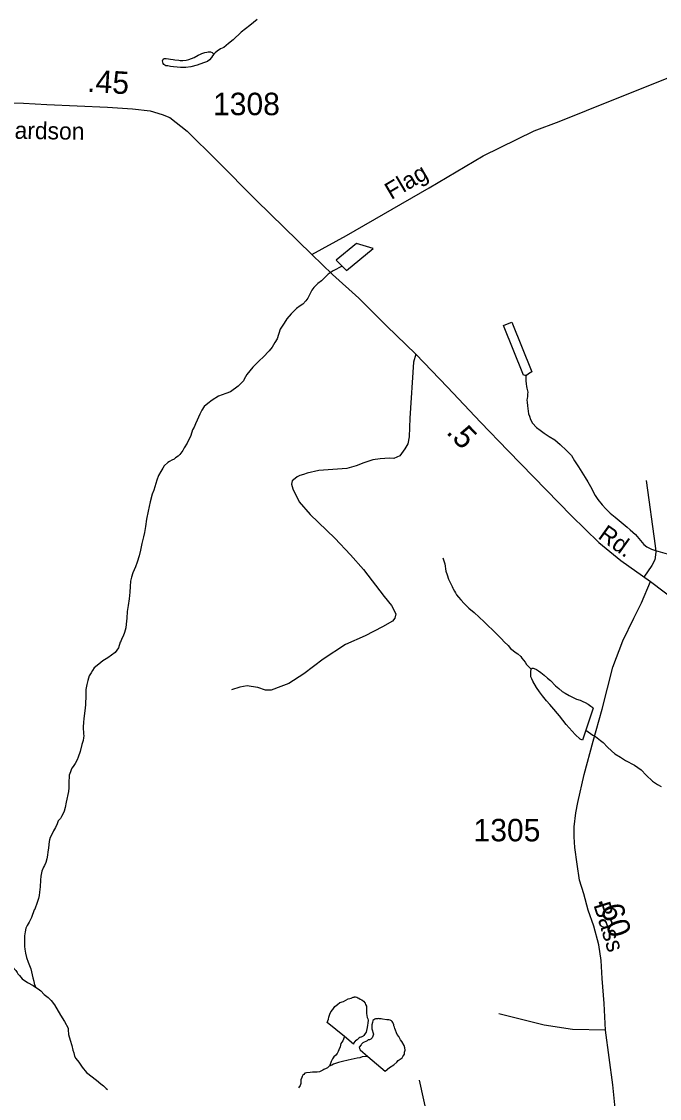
# Model space of a CAD drawing. Extents: x 2220236 to 2384410, y 720751 to 894131.
# Drawn here: x 2268370 to 2271918, y 820140 to 826128 of the extents above; entities that cross this region are included whole.
import ezdxf

# ---------------------------------------------------------------- set-up
doc = ezdxf.new("R2010")
doc.units = 0
doc.layers.add('Default', color=7, linetype='Continuous')

msp = doc.modelspace()

# ---------------------------------------------------------------- linework, layer by layer
at = {"layer": 'Default'}
for points in [[(2269680.9, 826139.9), (2269638.9, 826107), (2269591.6, 826070.2), (2269548, 826026.2), (2269522, 826006.1), (2269494.3, 825983.7), (2269476.5, 825975.9), (2269458.5, 825963.1)], [(2269440.4, 825947.1), (2269433, 825937.4), (2269427, 825929.3), (2269415.2, 825914.8), (2269405.2, 825906.8), (2269383, 825898.4), (2269347.7, 825886.7), (2269311.4, 825876), (2269284.7, 825873.2), (2269253.3, 825873.2), (2269235.3, 825875.2), (2269215.3, 825877.3), (2269199.3, 825879.3), (2269183.2, 825881.2), (2269173.1, 825882.1), (2269161.4, 825888.9), (2269157.3, 825894.9), (2269155, 825910.4), (2269155.1, 825914.6), (2269157.1, 825918.5), (2269163.1, 825922.7), (2269167.7, 825923.2), (2269175.2, 825923.1), (2269187, 825921.2), (2269198.1, 825919.3), (2269212.5, 825916.7), (2269223.3, 825915.5), (2269244.2, 825912.8), (2269253.1, 825911.6), (2269257, 825911.5), (2269267.5, 825911.3), (2269284.9, 825913.6), (2269301.1, 825918.2), (2269330.8, 825928), (2269352.7, 825940.7), (2269364.7, 825946.4), (2269372.6, 825951.1), (2269390.4, 825956.3), (2269400.7, 825958.7), (2269408.6, 825960.9), (2269420.4, 825960.6), (2269430.8, 825957.1), (2269440.4, 825947.1)], [(2269458.5, 825963.1), (2269446.5, 825953.5), (2269440.4, 825947.1)], [(2269984.9, 824832.2), (2270177.4, 824938.2), (2270636.8, 825204.4), (2270937, 825381.3), (2271221.4, 825519.8), (2271360.8, 825573.1), (2271512.3, 825634.5), (2271998.5, 825828.3)], [(2267921.3, 825696.7), (2268009.6, 825686.6), (2268060.8, 825684.6), (2268113.3, 825678.5), (2268204.4, 825680.7), (2268381.5, 825674.8), (2268511.3, 825666.2), (2268847.7, 825653.1), (2268987.3, 825642.8), (2269084.8, 825631.5), (2269151.7, 825611.8), (2269195, 825594.1), (2269291.4, 825519.3), (2269456.6, 825355.9), (2269675, 825135.4), (2269984.9, 824832.2)], [(2270153, 824768.9), (2270177.4, 824743.8), (2270326, 824867), (2270233.7, 824894.2), (2270120.9, 824801.4), (2270153, 824768.9)], [(2269984.9, 824832.2), (2270099, 824722), (2270246.6, 824590.1), (2270400, 824436.5), (2270563.3, 824279), (2270738.4, 824095.9), (2270923.4, 823901), (2271076.8, 823741.6), (2271288.3, 823525), (2271428, 823379.3), (2271581.5, 823231.7), (2271702.5, 823131.3), (2271868, 823013.8)], [(2270153, 824768.9), (2270103.3, 824742.7), (2270075.7, 824723), (2270037.9, 824686.7), (2270018.2, 824672.3), (2269996.4, 824649.8), (2269984.6, 824633.7), (2269978.5, 824624), (2269974.7, 824615.8), (2269966.8, 824598), (2269962.7, 824589.8), (2269950.9, 824575.3), (2269935.1, 824557.6), (2269919.2, 824547.4), (2269899.2, 824533.1), (2269885.5, 824519.3), (2269869.7, 824503.2), (2269845.9, 824475.2), (2269830.3, 824450.9), (2269808.6, 824418.5), (2269791.1, 824364.8), (2269779.2, 824344.4), (2269763.2, 824317.8), (2269747.7, 824297.5), (2269713.8, 824261.4), (2269694.1, 824243.8), (2269656.6, 824206.8), (2269622.6, 824164.9), (2269609, 824138.9), (2269605.2, 824130.8), (2269575.7, 824100.3), (2269531.8, 824070), (2269505.7, 824059.7), (2269466, 824045.1), (2269430.4, 824022.9), (2269406.4, 824004.4), (2269386.7, 823986.8), (2269372.9, 823966.7), (2269361.2, 823944.7), (2269347.5, 823912.1), (2269337.8, 823890.4), (2269329.6, 823872.5), (2269321.7, 823857.9), (2269312.2, 823826), (2269290.7, 823783.8), (2269274.7, 823757.8), (2269266.9, 823743.3), (2269261.1, 823735.2), (2269251, 823721.6), (2269241, 823711), (2269227.3, 823701.4), (2269219.3, 823695), (2269205.4, 823688.8), (2269193.5, 823682.5), (2269183.5, 823677.1), (2269164.1, 823658.5), (2269155.9, 823644.9), (2269144.1, 823626.1), (2269132.2, 823604.3), (2269122.4, 823578.3), (2269105.2, 823521.9), (2269097.2, 823500.1), (2269085.5, 823457.7), (2269073.9, 823405.5), (2269064.5, 823361.4), (2269059, 823319.5), (2269053.1, 823287.8), (2269049.3, 823263.3), (2269039.7, 823225.8), (2269032, 823188.9), (2269024.5, 823157.2), (2269012.6, 823121.4), (2269004.8, 823095.3), (2268989.4, 823062.8), (2268981.7, 823039), (2268975.7, 823017.2), (2268974.1, 822986.7), (2268972.4, 822954.9), (2268968.7, 822918.9), (2268963, 822880.3), (2268957.4, 822847), (2268955.7, 822811), (2268952, 822776.6), (2268950.3, 822757), (2268942.5, 822730.9), (2268934.6, 822710.4), (2268928.7, 822696.7), (2268920.7, 822676.2), (2268919.1, 822676.3), (2268909, 822646.3), (2268891.4, 822620.4), (2268849.7, 822590.1), (2268821.8, 822573.3), (2268800.1, 822555.1), (2268774.1, 822534.9), (2268764.3, 822520.4), (2268756.5, 822506.8)], [(2271174, 824160.7), (2271172, 824160.7), (2271165.8, 824161.5), (2271162.2, 824162.5), (2271049.8, 824437.8), (2271073.6, 824448.1), (2271097.7, 824455.8), (2271208.2, 824181.3), (2271190.2, 824169.2), (2271178.2, 824160.6), (2271174, 824160.7)], [(2270563.3, 824279), (2270549.5, 824233.7), (2270529.9, 823922.7), (2270525.9, 823818.3), (2270518.1, 823780.9), (2270502.3, 823751.4), (2270474.8, 823714), (2270441.3, 823698.2), (2270416.8, 823701.2), (2270364.9, 823696.7), (2270323, 823690.2), (2270273.3, 823673.8), (2270231.3, 823657.5), (2270179.5, 823643), (2270023.7, 823631.4), (2269958, 823616.8), (2269938.7, 823609.7), (2269917, 823603.8), (2269903.3, 823595.9), (2269891.4, 823588), (2269875.7, 823574.2), (2269871.8, 823556.5), (2269879.6, 823528.9), (2269915.1, 823458.1), (2269976, 823387.2), (2270111.8, 823255.3), (2270200.3, 823162.8), (2270271.2, 823082.1), (2270386.3, 822930.5), (2270427.6, 822881.2), (2270452.2, 822834), (2270446.3, 822810.4), (2270432.5, 822794.6), (2270377.4, 822763.1), (2270281, 822711.9), (2270171.8, 822664.7), (2270047.9, 822582), (2269939.6, 822501.3), (2269857, 822448.1), (2269811.8, 822430.4), (2269758.6, 822410.7), (2269727.2, 822410.7), (2269683.9, 822424.5), (2269647.5, 822430.4), (2269625.8, 822434.4), (2269583.5, 822426.5), (2269538.3, 822412.7)], [(2271174, 824160.7), (2271174.5, 824138.3), (2271174.3, 824131.1), (2271176.2, 824113.1), (2271177.9, 824098.9), (2271180.7, 824089), (2271183.3, 824075.2), (2271185.1, 824067), (2271184.9, 824057.1), (2271184.4, 824046.3), (2271183.3, 824040.8), (2271181.8, 824033.2), (2271181.3, 824022.8), (2271181.7, 824011.3), (2271183.9, 823990.6), (2271190.2, 823947.1), (2271194.5, 823934.6), (2271200.3, 823914.8), (2271212.7, 823894.8), (2271234.9, 823871.4), (2271254.9, 823855.6), (2271277.2, 823839.4), (2271305.3, 823821.7), (2271335.4, 823802.1), (2271365.8, 823776.9), (2271401.8, 823742.7), (2271428.1, 823714.9), (2271446.2, 823685), (2271468.4, 823651.7), (2271487.2, 823621.8), (2271505.6, 823591.9), (2271519.2, 823568.7), (2271534.7, 823543.1), (2271560.3, 823492.4), (2271574.6, 823470.1), (2271598.6, 823440.8), (2271620.7, 823419), (2271644.8, 823394.9), (2271670.9, 823371.4), (2271737.7, 823315.9), (2271756.1, 823302.4), (2271784.1, 823276.2), (2271812.2, 823242.8), (2271830.8, 823220.5), (2271848.6, 823207), (2271874.6, 823195), (2271896.7, 823187), (2271960.9, 823167.6)], [(2271843.4, 823576.6), (2271894.9, 823213.3), (2271897.1, 823177.2), (2271891.7, 823135.1), (2271875.8, 823103.1), (2271830.5, 823038.6)], [(2270713.4, 823146.8), (2270724.2, 823112.8), (2270730.3, 823072.7), (2270736.7, 823051.2), (2270745.1, 823027.1), (2270757, 823000.6), (2270765.2, 822987.4), (2270769, 822976.8), (2270771.2, 822973.5), (2270777.5, 822960.9), (2270783.2, 822950.9), (2270789.5, 822940.9), (2270799.8, 822927.6), (2270813.9, 822911.9), (2270831.8, 822891.8), (2270858.2, 822865.7), (2270886.6, 822842.2), (2270914.6, 822816.3), (2270942.9, 822790.2), (2270967, 822766.7), (2270987.2, 822746.6), (2271019.7, 822715.7), (2271039.6, 822695.7), (2271053.7, 822679.6), (2271076.3, 822657.8), (2271090, 822642.1), (2271120.4, 822618.5), (2271130.4, 822612.4), (2271146.5, 822596.7), (2271152.5, 822588.4), (2271170.8, 822566.7), (2271179, 822552.4), (2271205.1, 822527.2)], [(2271686.2, 819937.3), (2271658.4, 820215.3), (2271618, 820518.6), (2271611.2, 820668.5), (2271599.4, 820806.7), (2271594.4, 820906.1), (2271580.9, 820993.7), (2271554, 821098.2), (2271522, 821185.8), (2271496.7, 821276.8), (2271473.2, 821354.3), (2271459.7, 821441.9), (2271447.9, 821534.5), (2271444.5, 821595.2), (2271442.9, 821650.8), (2271452.1, 821728.3), (2271463.9, 821785.6), (2271499.3, 821940.6), (2271549.2, 822126.5), (2271599.4, 822304.5), (2271659.2, 822538.7), (2271714.8, 822683.6), (2271775.4, 822809.9), (2271817.5, 822895.9), (2271868, 823013.8)], [(2271868, 823013.8), (2272013.6, 822904.5), (2272094.2, 822847.2), (2272159.6, 822780.4)], [(2271509.3, 822188), (2271490.8, 822132), (2271476.4, 822137.2), (2271448.4, 822163.1), (2271400.1, 822219.2), (2271361.4, 822266.5), (2271318.8, 822318.3), (2271308.9, 822329.9), (2271290.6, 822350), (2271267.3, 822378.4), (2271250.4, 822401.7), (2271234.1, 822425), (2271213.9, 822460.8), (2271207.6, 822473.1), (2271203.5, 822484.6), (2271203.1, 822493.8), (2271203, 822506), (2271203.5, 822513.5), (2271205.1, 822527.2)], [(2271205.1, 822527.2), (2271207.1, 822528.8), (2271210.7, 822532.1), (2271215.7, 822532), (2271221.2, 822531.2), (2271234.9, 822524.3), (2271245.2, 822517.6), (2271257.5, 822507.5), (2271277.2, 822493), (2271295.6, 822477.8), (2271311.7, 822463.7), (2271339.9, 822434.3), (2271358.3, 822418.5), (2271377.3, 822403.3), (2271394.5, 822393.1), (2271415.2, 822381.2), (2271426.3, 822375.1), (2271444.8, 822364.8), (2271456.5, 822359.7), (2271476.7, 822353.7), (2271492.6, 822347.5), (2271504.6, 822341.6), (2271521.8, 822331.4), (2271536.7, 822321.9), (2271542.8, 822317.9), (2271547, 822313.5), (2271548.9, 822310.2), (2271509.3, 822188)], [(2268756.5, 822506.8), (2268746.7, 822490.6), (2268738.9, 822464.5), (2268733.2, 822442.3), (2268727.4, 822414.5), (2268727.7, 822382.7), (2268726.2, 822328.6), (2268722.6, 822294.3), (2268716.8, 822252.4), (2268715, 822230.5), (2268712.9, 822206.6), (2268713.4, 822198.4), (2268715.5, 822172.1), (2268715.4, 822168.1), (2268715.8, 822156.7), (2268713.9, 822144.2), (2268712, 822130.5), (2268705.9, 822108.3), (2268696.6, 822068.5), (2268684.8, 822038.2), (2268678.9, 822022), (2268669, 822001.8), (2268657.5, 821985.7), (2268649.4, 821976), (2268645.3, 821967.9), (2268641.8, 821955.5), (2268635.8, 821937.6), (2268632.3, 821893.4), (2268632.4, 821867.1), (2268630.6, 821845.8), (2268618.9, 821787), (2268613.4, 821757.6), (2268607.7, 821737.4), (2268599.5, 821721.2), (2268591.7, 821707.2), (2268585.9, 821696.9), (2268574.1, 821683), (2268568.2, 821666.7), (2268558.3, 821647.3), (2268548.4, 821628.8), (2268538.8, 821608.3), (2268528.9, 821590.5), (2268525.1, 821578.4), (2268523.2, 821568.6), (2268521.2, 821552.2), (2268519.8, 821531), (2268515.5, 821512), (2268514.1, 821492.4), (2268510.1, 821472.1), (2268506.1, 821452.5), (2268498.5, 821434.6), (2268492.4, 821426.6), (2268482.8, 821404.5), (2268480.9, 821394), (2268476.9, 821376), (2268475.2, 821353.8), (2268473.4, 821316.1), (2268469.8, 821286), (2268467.8, 821268), (2268464.2, 821252.3), (2268454.4, 821224), (2268446.7, 821197.9), (2268442.5, 821188.2), (2268440.6, 821188.2), (2268425.3, 821145.9), (2268413.2, 821119.9), (2268401.4, 821101.1), (2268393.5, 821085.9), (2268389.8, 821065.3), (2268388, 821055.5), (2268386.1, 821043.4), (2268386.5, 821017.1), (2268386.1, 820999.1), (2268386.5, 820985), (2268388.5, 820969.5), (2268392.9, 820947.1), (2268397.4, 820923.4), (2268407.3, 820897.6), (2268421.7, 820861.2), (2268425.9, 820844.1), (2268432.1, 820809.5), (2268438.3, 820792), (2268440.3, 820778.2), (2268448.1, 820759)], [(2271509.3, 822188), (2271548.4, 822160.3), (2271562.4, 822152.5), (2271590.8, 822130.6), (2271604.6, 822118.8), (2271628.7, 822093.1), (2271651.2, 822072.9), (2271669.2, 822055.2), (2271701.4, 822037.4), (2271729.5, 822019.5), (2271779.8, 821992.2), (2271815.7, 821966.2), (2271844.2, 821936.7), (2271878.6, 821903.2), (2271906.5, 821885.6), (2271926.9, 821875.3)], [(2268141.8, 821096.6), (2268179.8, 821059.1), (2268202.3, 821039.6), (2268220.6, 821019.6), (2268244.5, 820987.9), (2268260.7, 820962.3), (2268279.2, 820936.4), (2268303.3, 820896.5), (2268319.6, 820872.5), (2268337.8, 820850.8), (2268345.8, 820840.8), (2268349.9, 820833.2), (2268357.9, 820823.2), (2268373.9, 820804.8), (2268402.4, 820783.9), (2268434.5, 820767.5), (2268448.1, 820759)], [(2268448.1, 820759), (2268462.7, 820749.9), (2268476.8, 820738.1), (2268496.8, 820718), (2268519, 820700.2), (2268535.1, 820684.4), (2268553.3, 820661.1), (2268585.9, 820603), (2268608.4, 820567.1), (2268628.7, 820529.9), (2268628.5, 820521.8), (2268630.9, 820495.5), (2268641, 820463.1), (2268649.6, 820433.4), (2268655.7, 820408), (2268660, 820393.8), (2268663.8, 820375.7), (2268672.1, 820361.8), (2268688.4, 820341.8), (2268706.5, 820314.2), (2268730.8, 820284.1), (2268787, 820241.3), (2268811.2, 820221.1), (2268825.4, 820209.4), (2268841.5, 820194.9), (2268848.3, 820189.2)], [(2270166, 820483.4), (2270069.6, 820562.4), (2270077.5, 820580.3), (2270079.3, 820590.8), (2270085.3, 820608.7), (2270091.1, 820621), (2270100.9, 820634.6), (2270113, 820650.8), (2270126.7, 820662.9), (2270140.7, 820673.1), (2270160.5, 820679.3), (2270186.4, 820693.5), (2270196.6, 820695.9), (2270204.2, 820698.1), (2270214.5, 820702.1), (2270216.4, 820702.1), (2270220.4, 820703.6), (2270222.4, 820704.3), (2270228.3, 820704.1), (2270234.5, 820702.4), (2270240.3, 820699.9), (2270246.2, 820698.2), (2270254.3, 820692.1), (2270262.4, 820688), (2270272.4, 820680.3), (2270280.7, 820668.6), (2270282.9, 820663), (2270288.6, 820653), (2270289, 820644.8), (2270288.9, 820638.3), (2270289, 820626.8), (2270289, 820612.7), (2270293.2, 820590.6), (2270295.3, 820582.4), (2270297.4, 820574.8), (2270295.8, 820558.4), (2270293.6, 820546.3), (2270292, 820534.9), (2270288, 820516.9), (2270286.2, 820508.8), (2270282.1, 820500.6), (2270274.4, 820490), (2270270, 820486.1), (2270258.4, 820480.5), (2270256.5, 820480.5), (2270252.5, 820478.3), (2270246.5, 820474.2), (2270242.5, 820471.9), (2270236.5, 820466.2), (2270228.1, 820459.8), (2270226.5, 820458.2), (2270216.7, 820446.2), (2270216.6, 820442), (2270166, 820483.4)], [(2271618, 820518.6), (2271433.6, 820523.6), (2271277, 820546.4), (2271024.5, 820609.6)], [(2270296.9, 820372.4), (2270391.9, 820291.7), (2270416, 820311.6), (2270441.6, 820327.4), (2270457.6, 820341.9), (2270465.3, 820349.9), (2270475.3, 820357.9), (2270487, 820365.9), (2270491, 820372.3), (2270497.1, 820380.4), (2270499.2, 820386.3), (2270500.7, 820396.7), (2270502.8, 820402.6), (2270502.9, 820408.2), (2270502.5, 820420.6), (2270498.5, 820434.5), (2270484.6, 820456.1), (2270478.2, 820466.1), (2270468.1, 820484.3), (2270460.1, 820496), (2270446, 820528.4), (2270443.6, 820535.7), (2270441.4, 820543.9), (2270441.5, 820548.2), (2270437.5, 820558.1), (2270435.3, 820562.1), (2270431.4, 820568.1), (2270427.3, 820572.1), (2270419.5, 820575.5), (2270413.3, 820577.3), (2270401.5, 820577.5), (2270377.3, 820581.3), (2270369.4, 820581.5), (2270367.5, 820583.2), (2270359.3, 820583.3), (2270355.3, 820583.4), (2270349.4, 820582.9), (2270343.5, 820583), (2270339.6, 820583.1), (2270335.3, 820580.6), (2270329.3, 820576.7), (2270323.6, 820572.6), (2270321.8, 820562.8), (2270317.6, 820549.1), (2270317.8, 820526.8), (2270328, 820497.1), (2270324.1, 820486.6), (2270320.3, 820476.9), (2270316.3, 820472.7), (2270312.3, 820468.9), (2270306.3, 820466.4), (2270298.4, 820464.9), (2270292.4, 820460.1), (2270268.6, 820448.4), (2270260.6, 820442), (2270258.5, 820437.8), (2270248.7, 820424.3), (2270248.9, 820418.3), (2270253, 820410.1), (2270296.9, 820372.4)], [(2270166, 820483.4), (2270156.6, 820459.6), (2270146.5, 820445.1), (2270142.8, 820427.1), (2270135.3, 820409.2), (2270131.2, 820401.1), (2270125, 820389.1), (2270117.3, 820381.1), (2270107.2, 820370.4), (2270099.5, 820360.8), (2270093.7, 820348.7), (2270091.6, 820344.5), (2270087.8, 820334.8), (2270085.8, 820330.9), (2270084, 820325), (2270083.9, 820322.7), (2270081.9, 820318.5)], [(2270296.9, 820372.4), (2270265.3, 820370.4), (2270251.5, 820365.8), (2270237.3, 820363.8), (2270187.2, 820353.4), (2270155.6, 820344.8), (2270133.5, 820338.7), (2270121.6, 820335), (2270105.8, 820331.1), (2270095.8, 820324.8), (2270081.9, 820318.5)], [(2270081.9, 820318.5), (2270071.9, 820310.5), (2270063.9, 820306.7), (2270052.3, 820300.4), (2270046, 820296.3), (2270028.1, 820288.4), (2270014.3, 820286.4), (2269988.1, 820286), (2269976.2, 820283.9), (2269954.5, 820281.8), (2269946.3, 820279.6), (2269940.2, 820273.2), (2269934.6, 820269.1), (2269932.2, 820265.2), (2269930.5, 820260.9), (2269928.7, 820255.4), (2269922.6, 820243.1), (2269922.7, 820233.2), (2269922.8, 820223.4), (2269919, 820211.3), (2269910.8, 820199)], [(2270581.2, 820240.6), (2270657, 819896.9), (2270689.8, 819765.5), (2270715.1, 819679.6), (2270732.7, 819578.5), (2270747.9, 819500.1)]]:
    msp.add_lwpolyline(points, dxfattribs=at)

# ---------------------------------------------------------------- texts
for s, height, rotation, p in [('.45', 125, 356.60992, (2268732.8, 825737.6)), ('Richardson', 95, 359.07018, (2268076.7, 825480.8)), ('Flag', 95, 30.50966, (2270426.3, 825135.3)), ('.5', 125, 314.00535, (2270727.3, 823841.5)), ('Rd.', 95, 324.52084, (2271571, 823258)), ('Bass', 95, 287.21735, (2271550.1, 821215.8)), ('.60', 125, 287.85775, (2271575.1, 821245.8))]:
    msp.add_text(s, height=height, rotation=rotation, dxfattribs=at).set_placement(p)
for s, p in [('1308', (2269435.1, 825607.6)), ('1305', (2270884, 821569.4))]:
    msp.add_text(s, height=125, dxfattribs=at).set_placement(p)

doc.saveas('drawing.dxf')
